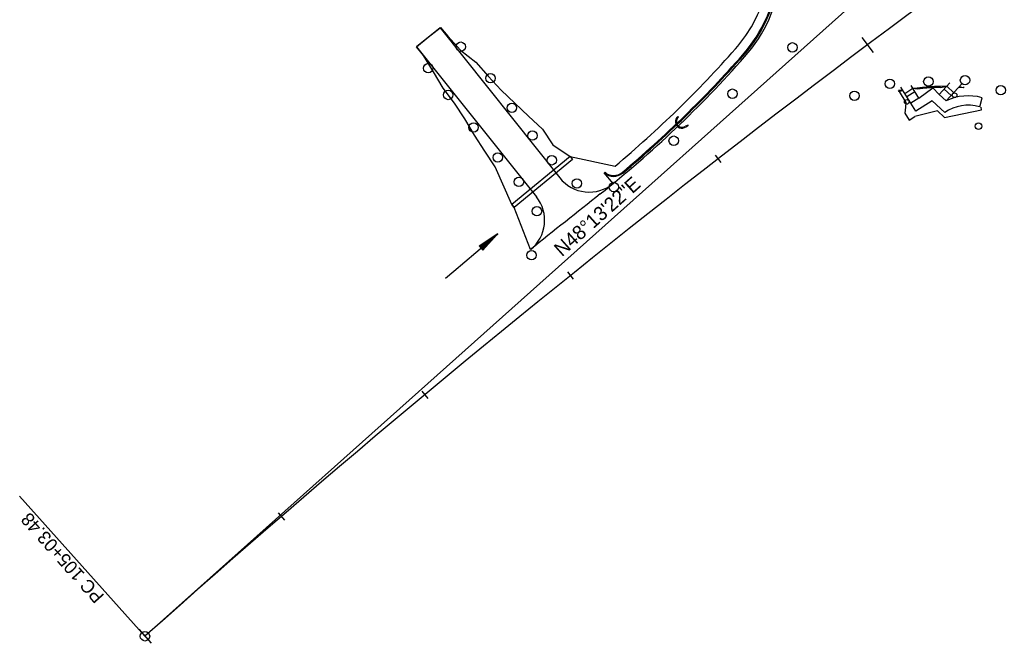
# Model space of a CAD drawing. Extents: x 1300404 to 1323571, y 234004 to 252077.
# Drawn here: x 1312220 to 1312743, y 238358 to 238690 of the extents above; entities that cross this region are included whole.
import ezdxf

# ---------------------------------------------------------------- set-up
doc = ezdxf.new("R2010")
doc.units = 0
for name, color, linetype in [('R_Barrel', 7, 'Continuous'), ('R_BRIDGE OLD', 7, 'Continuous'), ('R_Const Limits', 7, 'Continuous'), ('R_Curb', 7, 'Continuous'), ('R_Flow Arrows', 7, 'Continuous'), ('R_Horz Alg Annot', 7, 'Continuous'), ('R_Horz Alg Annot Leader', 7, 'Continuous'), ('R_Horz Alg Major Ticks', 7, 'Continuous'), ('R_Horz Alg Minor Ticks', 7, 'Continuous'), ('R_Horz Alg Tangents', 7, 'Continuous'), ('R_Horz Alg Tangents Text', 7, 'Continuous'), ('R_Lane Edge', 7, 'Continuous'), ('R_Pipe Culvert', 7, 'Continuous'), ('R_Proposed', 7, 'Continuous'), ('R_Sidewalk Edge', 7, 'Continuous')]:
    doc.layers.add(name, color=color, linetype=linetype)

msp = doc.modelspace()

# ---------------------------------------------------------------- linework, layer by layer
at = {"layer": 'R_Barrel'}
for centre in [(1312454.25, 238675.5), (1312630.55, 238675.13), (1312436.98, 238664.04), (1312470.04, 238658.73), (1312722.32, 238657.65), (1312682.37, 238655.75), (1312702.83, 238656.94), (1312741.35, 238652.35), (1312447.58, 238649.83), (1312598.7, 238650.51), (1312663.54, 238649.4), (1312481.44, 238642.99), (1312461.09, 238632.55), (1312492.38, 238628.27), (1312567.45, 238625.53), (1312473.91, 238616.64), (1312502.64, 238615.1), (1312485.2, 238603.63), (1312515.98, 238602.78), (1312535.6, 238600.91), (1312494.78, 238588.06), (1312491.88, 238564.65)]:
    msp.add_circle(centre, 2.5, dxfattribs=at)
at = {"layer": 'R_BRIDGE OLD'}
for p, q in [((1312569.69, 238638.45), (1312570, 238638.06)), ((1312575.17, 238633.85), (1312573.69, 238633.33)), ((1312574, 238632.93), (1312575.17, 238633.85))]:
    msp.add_line(p, q, dxfattribs=at)
for radius in [3.5, 3]:
    msp.add_arc((1312571.84, 238635.69), radius, 127.9521, 307.9535, dxfattribs=at)
at = {"layer": 'R_Const Limits'}
for p, q in [((1312707.62, 238641.38), (1312695.6, 238638.43)), ((1312707.62, 238641.38), (1312711.37, 238637.88)), ((1312711.37, 238637.88), (1312731.03, 238641.85)), ((1312731.03, 238641.85), (1312730.93, 238643.4))]:
    msp.add_line(p, q, dxfattribs=at)
for points in [[(1312491.39, 238567.64), (1312491.39, 238567.64), (1312491.39, 238567.64), (1312491.39, 238567.64), (1312491.39, 238567.64), (1312491.39, 238567.64), (1312491.39, 238567.64), (1312491.39, 238567.64), (1312482.65, 238590.05), (1312481.38, 238591.6), (1312481.38, 238591.6), (1312472.63, 238611.61), (1312467.04, 238619.94), (1312461.59, 238628.38), (1312456.43, 238637.07), (1312451.01, 238645.53), (1312444.89, 238653.44), (1312439.68, 238662.08), (1312434.52, 238670.75), (1312430.73, 238675.5), (1312436.98, 238680.49), (1312443.23, 238685.48), (1312443.44, 238685.65), (1312447.44, 238681.07), (1312454.2, 238673.68), (1312462.31, 238667.35), (1312468.89, 238659.82), (1312475.65, 238652.41), (1312483.08, 238645.55), (1312490.35, 238638.55), (1312497.7, 238631.63), (1312503.25, 238623.26), (1312512.47, 238617.05), (1312536.29, 238612.04), (1312536.29, 238612.04)], [(1312687.31, 238651.68), (1312690.88, 238645.9), (1312690.72, 238643.28), (1312690.4, 238640.16), (1312692.64, 238636.39), (1312695.6, 238638.43)]]:
    msp.add_lwpolyline(points, dxfattribs=at)
for centre, radius, start, end in [((1312545.2, 238722.99), 73.5, 318.5363, 341.159), ((1312155.53, 239067.31), 593.5, 309.90717, 318.53635), ((1312155.53, 239067.31), 593.5, 309.90717, 318.53635)]:
    msp.add_arc(centre, radius, start, end, dxfattribs=at)
at = {"layer": 'R_Curb'}
for p, q in [((1312687.31, 238651.68), (1312687.01, 238652.15)), ((1312687.31, 238651.68), (1312689.19, 238652.44)), ((1312697.13, 238652.98), (1312694.63, 238653.18)), ((1312709.35, 238653.85), (1312712.65, 238654.46)), ((1312721.42, 238653.6), (1312719.26, 238654.23)), ((1312721.86, 238654.08), (1312721.42, 238653.6))]:
    msp.add_line(p, q, dxfattribs=at)
for points in [[(1312689.19, 238652.44), (1312687.01, 238652.15)], [(1312689.48, 238651.98), (1312687.31, 238651.68)], [(1312712.65, 238654.46), (1312706.19, 238654.25), (1312699.81, 238653.77), (1312695.55, 238653.31), (1312694.63, 238653.18)], [(1312709.35, 238653.85), (1312706.22, 238653.76), (1312699.85, 238653.27), (1312697.13, 238652.98)], [(1312721.42, 238653.6), (1312718.82, 238653.75)]]:
    msp.add_lwpolyline(points, dxfattribs=at)
for centre, radius, start, end in [((1312545.2, 238722.99), 78.5, 318.5363, 353.3913), ((1312545.2, 238722.99), 79, 318.5363, 354.8641), ((1312155.53, 239067.31), 598.5, 309.97389, 318.53635), ((1312155.53, 239067.31), 599, 309.97389, 318.53635), ((1312535.53, 238614.02), 7.5, 228.63, 309.9741), ((1312535.53, 238614.02), 7, 229.3139, 309.9741)]:
    msp.add_arc(centre, radius, start, end, dxfattribs=at)
at = {"layer": 'R_Flow Arrows'}
for p, q in [((1312464.04, 238569.6), (1312473.92, 238576.13)), ((1312466.02, 238567.3), (1312473.92, 238576.13)), ((1312464.04, 238569.6), (1312466.02, 238567.3))]:
    msp.add_line(p, q, dxfattribs=at)
for points in [[(1312446.16, 238552.45), (1312450.55, 238556.18), (1312474.02, 238576.01)], [(1312464.24, 238569.37), (1312466.02, 238570.91)], [(1312464.44, 238569.14), (1312467.99, 238572.21)], [(1312464.63, 238568.91), (1312469.34, 238572.97), (1312469.97, 238573.52)], [(1312464.83, 238568.68), (1312469.54, 238572.74), (1312471.95, 238574.82)], [(1312465.23, 238568.22), (1312469.94, 238572.28), (1312472.35, 238574.35)], [(1312465.43, 238567.99), (1312470.13, 238572.05), (1312470.77, 238572.59)], [(1312465.63, 238567.76), (1312469.19, 238570.83)], [(1312465.83, 238567.53), (1312467.61, 238569.06)]]:
    msp.add_lwpolyline(points, dxfattribs=at)
at = {"layer": 'R_Horz Alg Annot Leader'}
msp.add_lwpolyline([(1312286.39, 238362.1), (1312219.76, 238436.67)], dxfattribs=at)
msp.add_lwpolyline([(1312286.39, 238362.1), (1312219.76, 238436.67)], dxfattribs=at)
at = {"layer": 'R_Horz Alg Major Ticks'}
for points in [[(1312667.53, 238680.45), (1312673.52, 238672.45)], [(1312667.53, 238680.45), (1312673.52, 238672.45)], [(1312283.06, 238365.83), (1312289.72, 238358.37)], [(1312283.06, 238365.83), (1312289.72, 238358.37)], [(1312283.06, 238365.83), (1312289.72, 238358.37)], [(1312283.06, 238365.83), (1312289.72, 238358.37)]]:
    msp.add_lwpolyline(points, dxfattribs=at)
at = {"layer": 'R_Horz Alg Minor Ticks'}
for points in [[(1312589.46, 238617.81), (1312592.52, 238613.86)], [(1312589.46, 238617.81), (1312592.52, 238613.86)], [(1312510.96, 238555.79), (1312514.09, 238551.89)], [(1312510.96, 238555.79), (1312514.09, 238551.89)], [(1312433.56, 238492.41), (1312436.76, 238488.57)], [(1312433.56, 238492.41), (1312436.76, 238488.57)], [(1312357.27, 238427.69), (1312360.54, 238423.9)], [(1312357.27, 238427.69), (1312360.54, 238423.9)]]:
    msp.add_lwpolyline(points, dxfattribs=at)
at = {"layer": 'R_Horz Alg Tangents'}
msp.add_line((1312286.39, 238362.1), (1312884.87, 238896.78), dxfattribs=at)
msp.add_line((1312286.39, 238362.1), (1312884.87, 238896.78), dxfattribs=at)
at = {"layer": 'R_Lane Edge'}
for p, q in [((1312443.23, 238685.48), (1312430.73, 238675.5)), ((1312443.23, 238685.48), (1312506.93, 238605.72)), ((1312430.73, 238675.5), (1312494.47, 238595.69)), ((1312530.57, 238608.39), (1312530.97, 238608.71)), ((1312535.21, 238602.72), (1312530.57, 238608.39))]:
    msp.add_line(p, q, dxfattribs=at)
for centre, radius, start, end in [((1312545.2, 238722.99), 80, 318.5363, 26.7854), ((1312155.53, 239067.31), 600, 308.41841, 318.53635), ((1312522.55, 238618.21), 20, 218.612, 309.2571), ((1316103.64, 234089.32), 5753.58, 128.418405, 128.889889), ((1312478.84, 238583.21), 20, 308.8899, 38.612)]:
    msp.add_arc(centre, radius, start, end, dxfattribs=at)
at = {"layer": 'R_Pipe Culvert'}
for p, q in [((1312512.47, 238617.05), (1312481.38, 238591.6)), ((1312513.73, 238615.51), (1312482.65, 238590.05)), ((1312512.47, 238617.05), (1312513.73, 238615.51)), ((1312481.38, 238591.6), (1312482.65, 238590.05))]:
    msp.add_line(p, q, dxfattribs=at)
at = {"layer": 'R_Proposed'}
for centre, radius in [((1312716.81, 238649.72), 1.25), ((1312716.81, 238649.72), 1.25), ((1312691.35, 238646.15), 1.25), ((1312691.35, 238646.15), 1.25), ((1312729.47, 238633.2), 1.75), ((1312729.47, 238633.2), 1.75), ((1312286.39, 238362.1), 2.5), ((1312286.39, 238362.1), 2.5)]:
    msp.add_circle(centre, radius, dxfattribs=at)
msp.add_arc((1316103.64, 234089.32), 5729.58, 115.830278, 131.777222, dxfattribs=at)
msp.add_arc((1316103.64, 234089.32), 5729.58, 115.830278, 131.777222, dxfattribs=at)
at = {"layer": 'R_Sidewalk Edge'}
for p, q in [((1312697.83, 238648.11), (1312693.62, 238654.8)), ((1312714.27, 238656.2), (1312708.56, 238650.07)), ((1312720.76, 238655.84), (1312712.22, 238646.66)), ((1312696.26, 238641.21), (1312688.23, 238653.96)), ((1312694.63, 238653.18), (1312690.4, 238650.52)), ((1312695.7, 238651.49), (1312691.47, 238648.83)), ((1312697.83, 238648.11), (1312705.24, 238653.68)), ((1312708.56, 238650.07), (1312705.27, 238653.68)), ((1312708.56, 238650.07), (1312712.22, 238646.66)), ((1312711.28, 238652.99), (1312714.94, 238649.59)), ((1312712.65, 238654.46), (1312716.31, 238651.05)), ((1312697.83, 238648.11), (1312693.6, 238645.44)), ((1312704.89, 238646.65), (1312696.26, 238641.21)), ((1312704.89, 238646.65), (1312711.51, 238640.48)), ((1312730.15, 238643.53), (1312731.4, 238648.37))]:
    msp.add_line(p, q, dxfattribs=at)
for radius, end in [(27.19, 115.8369), (22.19, 124.457)]:
    msp.add_arc((1312724.07, 238622.19), radius, 74.3596, end, dxfattribs=at)

# ---------------------------------------------------------------- texts
at = {"layer": 'R_Horz Alg Annot'}
msp.add_text('PC 105+03.48', height=7, rotation=131.7772, dxfattribs=at).set_placement((1312265.11, 238383.66))
msp.add_text('PC 105+03.48', height=7, rotation=131.7772, dxfattribs=at).set_placement((1312265.11, 238383.66))
at = {"layer": 'R_Horz Alg Tangents Text'}
msp.add_text('N48%%d13\'22"E', height=7.5, rotation=41.7772, dxfattribs=at).set_placement((1312508.03, 238563.57))
msp.add_text('N48%%d13\'22"E', height=7.5, rotation=41.7772, dxfattribs=at).set_placement((1312508.03, 238563.57))

doc.saveas('drawing.dxf')
